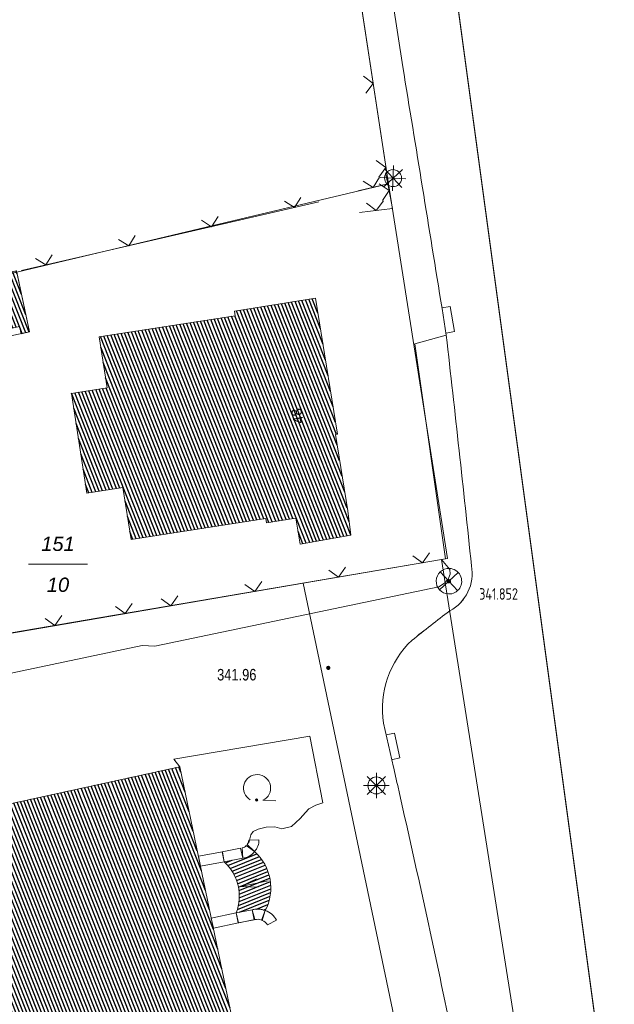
# Model space of a CAD drawing. Header units: metres. Extents: x 345144 to 348639, y 5629211 to 5635235.
# Tile 960 of 1056: x 347941 to 347976, y 5630851 to 5630909. Entities that reach past the tile are written whole.
import ezdxf
from ezdxf.enums import TextEntityAlignment as Align

# ---------------------------------------------------------------- set-up
doc = ezdxf.new("R2010")
doc.units = ezdxf.units.M
doc.header["$MEASUREMENT"] = 0
for name, color, linetype in [('011 Gebäude', 7, 'Continuous'), ('011 Gebäude Ausg.', 7, 'Continuous'), ('028 Geländeform', 7, 'Continuous'), ('028 Geländeform Ausg.', 7, 'Continuous'), ('065-066 Ver_Entsorgung', 7, 'Continuous'), ('065-066 Ver_Entsorgung Ausg.', 7, 'Continuous'), ('081-083 Topographie', 7, 'Continuous'), ('AX Flurstück', 7, 'Continuous'), ('AX Gebäude', 7, 'Continuous'), ('Blatt', 7, 'Continuous'), ('Definitionslinie', 7, 'Continuous'), ('Gemeinde Lokation', 7, 'Continuous'), ('Ortsteil Lokation', 7, 'Continuous'), ('Präsentationsobjekt -Text (punktförmig)', 7, 'Continuous')]:
    doc.layers.add(name, color=color, linetype=linetype)
doc.styles.add('ARIAL', font='arial.ttf', dxfattribs={"height": 1})
doc.styles.add('ARIALIT', font='ariali.ttf', dxfattribs={"height": 1})
doc.styles.add('DIN-6776-IT', font='txt', dxfattribs={"height": 1})
pattern_1 = [(111.5294117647, (0, 0), (-0.186045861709, -0.07339575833), [])]

# ---------------------------------------------------------------- blocks, each defined once
blk = doc.blocks.new('alk_3504_nrw')
at = {"color": 134, "lineweight": 5, "true_color": 0x00b2b2, "flags": 128}
for points in [[(-0.729333, -0.684), (-0.707333, -0.707333), (0.707333, 0.707333)], [(-0.707333, 0.707333), (0.707333, -0.707333)]]:
    blk.add_lwpolyline(points, dxfattribs=at)
at = {"color": 134, "lineweight": 5, "true_color": 0x00b2b2}
for start, end in [(90, -90), (-90, 90)]:
    blk.add_arc((0, 0), 1, start, end, dxfattribs=at)
blk = doc.blocks.new('alk_5742_nrw')
at = {"color": 134, "lineweight": 5, "true_color": 0x00b2b2, "flags": 128}
for points in [[(0, -1), (0, 1)], [(1, 0), (-1, 0)], [(0.707333, -0.707333), (-0.707333, 0.707333)], [(-0.707333, -0.707333), (0.707333, 0.707333)]]:
    blk.add_lwpolyline(points, dxfattribs=at)
at = {"color": 134, "lineweight": 5, "true_color": 0x00b2b2}
for start, end in [(0, 180), (180, 0)]:
    blk.add_arc((0, 0), 0.666667, start, end, dxfattribs=at)
blk = doc.blocks.new('alk_043x_nrw')
h = blk.add_hatch(color=7)
edge = h.paths.add_edge_path(flags=0)
edge.add_arc((0, 0), 1, 180, 360, ccw=False)
edge.add_arc((0, 0), 1, 0, 180, ccw=False)
blk = doc.blocks.new('alk_7100_nrwx2')
at = {"true_color": 0x2e2e2e}
h = blk.add_hatch(color=250, dxfattribs=at)
edge = h.paths.add_edge_path(flags=0)
edge.add_arc((0.024073, -0.597267), 0.057254, 180, 360, ccw=False)
edge.add_arc((0.024073, -0.597267), 0.057255, 0, 180, ccw=False)
at = {"color": 250, "lineweight": 5, "true_color": 0x2e2e2e, "flags": 128}
blk.add_lwpolyline([(0.349382, -0.597267), (1, -0.597267)], dxfattribs=at)
at = {"color": 250, "lineweight": 5, "true_color": 0x2e2e2e}
for centre, radius, start, end in [((0.024073, 0.012362), 0.690995, -61.9148169, -118.0851831), ((0.024073, -0.597267), 0.057255, 0, 180), ((0.024073, -0.597267), 0.057254, 180, 0)]:
    blk.add_arc(centre, radius, start, end, dxfattribs=at)
blk = doc.blocks.new('swc_strasseneinlauf')
at = {"color": 7, "lineweight": 5, "flags": 128}
blk.add_lwpolyline([(-1, 0), (-1, -0.666667), (1, -0.666667), (1, 0)], dxfattribs=at)

msp = doc.modelspace()

# ---------------------------------------------------------------- hatches: boundary and pattern name
at = {"layer": '011 Gebäude', "true_color": 0x8f8f8f}
h = msp.add_hatch(dxfattribs=at)
h.set_pattern_fill('_USER', color=252, scale=0.2, angle=201.88235294, style=0, pattern_type=0)
h.set_pattern_definition([(201.882352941, (0, 0), (0.074540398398, -0.185590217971), [])])
edge = h.paths.add_edge_path(flags=0)
edge.add_arc((347952.759, 5630857.544), 2.870475, -27.62745047, 48.23385096, ccw=False)
edge.add_line((347955.302, 5630856.213), (347955.2555, 5630856.23175))
edge.add_line((347955.2555, 5630856.23175), (347955.208734, 5630856.246688))
edge.add_line((347955.208734, 5630856.246688), (347955.161969, 5630856.261625))
edge.add_line((347955.161969, 5630856.261625), (347955.114938, 5630856.27275))
edge.add_line((347955.114938, 5630856.27275), (347955.067906, 5630856.283875))
edge.add_line((347955.067906, 5630856.283875), (347955.020609, 5630856.291188))
edge.add_line((347955.020609, 5630856.291188), (347954.973313, 5630856.2985))
edge.add_line((347954.973313, 5630856.2985), (347954.92575, 5630856.302))
edge.add_line((347954.92575, 5630856.302), (347954.878188, 5630856.3055))
edge.add_line((347954.878188, 5630856.3055), (347954.830359, 5630856.305188))
edge.add_line((347954.830359, 5630856.305188), (347954.782531, 5630856.304875))
edge.add_line((347954.782531, 5630856.304875), (347954.734438, 5630856.30075))
edge.add_line((347954.734438, 5630856.30075), (347954.686344, 5630856.296625))
edge.add_line((347954.686344, 5630856.296625), (347954.637984, 5630856.288688))
edge.add_line((347954.637984, 5630856.288688), (347954.589625, 5630856.28075))
edge.add_line((347954.589625, 5630856.28075), (347954.541, 5630856.269))
edge.add_line((347954.541, 5630856.269), (347954.541, 5630856.269))
edge.add_line((347954.541, 5630856.269), (347953.599, 5630856.078))
edge.add_arc((347951.012, 5630857.056), 2.765692, 339.29119872, 407.00724233)
edge.add_line((347952.898, 5630859.079), (347953.976, 5630859.307))
edge.add_arc((347953.936, 5630860.206), 0.899889, 272.54763136, 324.66932538)
at = {"layer": 'AX Gebäude', "true_color": 0x4f4f4f}
h = msp.add_hatch(dxfattribs=at)
h.set_pattern_fill('_USER', color=251, scale=0.2, angle=111.52941176, style=0, pattern_type=0)
h.set_pattern_definition(pattern_1)
h.paths.add_polyline_path([(347931.265, 5630891.325), (347940.222, 5630893.332), (347940.137, 5630893.706), (347940.683, 5630893.824), (347941.457, 5630890.23), (347940.962, 5630890.12), (347940.86, 5630890.555), (347938.85, 5630890.096), (347931.881, 5630888.498)], flags=0)
h = msp.add_hatch(dxfattribs=at)
h.set_pattern_fill('_USER', color=251, scale=0.2, angle=111.52941176, style=0, pattern_type=0)
h.set_pattern_definition(pattern_1)
h.paths.add_polyline_path([(347953.494, 5630891.442), (347958.26, 5630892.209), (347959.545, 5630884.212), (347959.424, 5630884.197), (347960.151, 5630879.716), (347960.324, 5630878.276), (347957.361, 5630877.756), (347957.093, 5630879.288), (347955.371, 5630879.008), (347955.331, 5630879.27), (347947.416, 5630878.02), (347946.939, 5630881.082), (347944.825, 5630880.747), (347943.912, 5630886.618), (347946.017, 5630886.943), (347945.548, 5630889.944), (347953.534, 5630891.181)], flags=0)
h = msp.add_hatch(dxfattribs=at)
h.set_pattern_fill('_USER', color=251, scale=0.2, angle=111.52941176, style=0, pattern_type=0)
h.set_pattern_definition(pattern_1)
h.paths.add_polyline_path([(347952.992, 5630850.055), (347951.439, 5630849.724), (347948.296, 5630849.053), (347953.947, 5630822.579), (347954.737, 5630822.747), (347959.559, 5630799.825), (347958.66, 5630799.635), (347964.274, 5630773.096), (347969.314, 5630774.162), (347972.406, 5630759.627), (347961.935, 5630757.358), (347962.057, 5630756.801), (347934.489, 5630750.961), (347934.407, 5630751.367), (347923.741, 5630749.195), (347920.862, 5630763.331), (347921.619, 5630763.481), (347931.929, 5630765.591), (347931.796, 5630766.199), (347949.349, 5630769.929), (347942.558, 5630802.046), (347940.073, 5630813.775), (347933.282, 5630845.893), (347915.678, 5630842.135), (347915.566, 5630842.678), (347905.294, 5630840.484), (347904.517, 5630840.316), (347901.564, 5630854.346), (347912.033, 5630856.549), (347911.917, 5630857.088), (347939.522, 5630863.019), (347939.666, 5630862.352), (347950.276, 5630864.675), (347953.307, 5630850.123)], flags=0)

# ---------------------------------------------------------------- linework, layer by layer
at = {"layer": '011 Gebäude', "color": 251, "linetype": 'Continuous', "lineweight": 13, "true_color": 0x4f4f4f, "flags": 128}
for points in [[(347952.898, 5630859.079), (347953.976, 5630859.307)], [(347955.302, 5630856.213), (347955.2555, 5630856.23175), (347955.208734, 5630856.246688), (347955.161969, 5630856.261625), (347955.114938, 5630856.27275), (347955.067906, 5630856.283875), (347955.020609, 5630856.291188), (347954.973313, 5630856.2985), (347954.92575, 5630856.302), (347954.878188, 5630856.3055), (347954.830359, 5630856.305188), (347954.782531, 5630856.304875), (347954.734438, 5630856.30075), (347954.686344, 5630856.296625), (347954.637984, 5630856.288688), (347954.589625, 5630856.28075), (347954.541, 5630856.269), (347954.541, 5630856.269), (347953.599, 5630856.078)]]:
    msp.add_lwpolyline(points, dxfattribs=at)
at = {"layer": '011 Gebäude', "color": 251, "linetype": 'Continuous', "lineweight": 13, "true_color": 0x4f4f4f}
for centre, radius, start, end in [((347953.936, 5630860.206), 0.899889, -87.45236864, -35.33067462), ((347952.759, 5630857.544), 2.870475, -27.62745047, 48.23385096), ((347951.012, 5630857.056), 2.765692, -20.70880128, 47.00724233)]:
    msp.add_arc(centre, radius, start, end, dxfattribs=at)
at = {"layer": '011 Gebäude Ausg.', "color": 5, "linetype": 'Continuous', "lineweight": 5, "true_color": 0x0000ff, "flags": 128}
for points in [[(347954.787078, 5630858.075359), (347953.857, 5630857.631), (347954.886767, 5630857.585398)], [(347953.857, 5630857.631), (347955.474, 5630857.96)]]:
    msp.add_lwpolyline(points, dxfattribs=at)
at = {"layer": '081-083 Topographie', "color": 7, "linetype": 'Continuous', "lineweight": 5, "flags": 128}
for points in [[(347957.441, 5630946.329), (347961.256, 5630919.641), (347961.256, 5630919.641), (347963.384, 5630905.803)], [(347957.736, 5630930.508), (347962.536, 5630898.931)], [(347962.376, 5630899.579), (347962.505, 5630898.924), (347962.505, 5630898.924), (347962.785, 5630897.493), (347962.785, 5630897.493), (347960.837, 5630897.239)], [(347960.769, 5630898.516), (347962.505, 5630898.924), (347962.505, 5630898.924), (347962.536, 5630898.931)], [(347940.977, 5630893.833), (347958.456, 5630897.869)], [(347965.689, 5630891.602), (347965.939, 5630890.04)], [(347965.898, 5630876.897), (347964.101, 5630889.538), (347964.101, 5630889.538), (347965.939, 5630890.04)], [(347925.371, 5630868.358), (347925.504, 5630867.041), (347925.504, 5630867.041), (347948.064, 5630871.806), (347948.064, 5630871.806), (347948.818, 5630871.753), (347948.818, 5630871.753), (347965.5, 5630875.247), (347965.5, 5630875.247), (347965.843, 5630875.461), (347965.843, 5630875.461), (347966.059, 5630875.702), (347966.059, 5630875.702), (347966.164, 5630875.982), (347966.164, 5630875.982), (347966.143, 5630876.26), (347966.143, 5630876.26), (347965.661, 5630876.849)], [(347925.803, 5630870.056), (347940.374, 5630872.536), (347940.374, 5630872.536), (347945.517, 5630873.419), (347945.517, 5630873.419), (347948.637, 5630873.943), (347948.637, 5630873.943), (347965.661, 5630876.849), (347965.661, 5630876.849), (347965.898, 5630876.897)], [(347962.253, 5630867.231), (347962.837, 5630864.642)], [(347950.277, 5630864.675), (347949.931, 5630865.113), (347949.931, 5630865.113), (347957.927, 5630866.469), (347957.927, 5630866.469), (347958.684, 5630862.54), (347958.684, 5630862.54), (347958.281, 5630862.408), (347958.281, 5630862.408), (347957.866, 5630862.193), (347957.866, 5630862.193), (347957.66, 5630861.987), (347957.66, 5630861.987), (347957.353, 5630861.626), (347957.353, 5630861.626), (347956.836, 5630861.165), (347956.836, 5630861.165), (347956.283, 5630861.012), (347956.283, 5630861.012), (347955.867, 5630861.132), (347955.867, 5630861.132), (347955.357, 5630861.117), (347955.357, 5630861.117), (347954.894, 5630860.997), (347954.894, 5630860.997), (347954.583, 5630860.871), (347954.583, 5630860.871), (347954.447, 5630860.674), (347954.447, 5630860.674), (347954.346, 5630860.199)], [(347951.496, 5630858.824), (347952.898, 5630859.079), (347952.898, 5630859.079), (347953.976, 5630859.307)], [(347952.131, 5630855.77), (347953.599, 5630856.078), (347953.599, 5630856.078), (347954.541, 5630856.269)], [(347953.748, 5630855.498), (347954.602, 5630855.673)]]:
    msp.add_lwpolyline(points, dxfattribs=at)
at = {"layer": '081-083 Topographie', "color": 7, "linetype": 'Continuous', "lineweight": 5}
for centre, radius, start, end in [((344900.504, 5630401.352), 3104.143152, 9.087003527, 9.352553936), ((346210.271, 5630691.094), 1766.903969, 6.022835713, 6.464974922), ((347964.962, 5630876.034), 2.500197, -61.87765786, 10.41553112), ((348007.261, 5630818.669), 68.799489, 126.70383835, 129.0393242), ((347967.706, 5630868.084), 5.519544, 133.20871379, -171.10940485), ((347174.264, 5630683.924), 809.015681, 12.828970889, 12.907640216), ((347174.264, 5630683.924), 809.015281, 11.780283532, 12.828970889), ((347953.97, 5630860.344), 0.962124, -43.23113371, 2.02416423), ((347953.936, 5630860.206), 0.899889, -87.45236864, -35.33067462), ((347954.835, 5630855.058), 1.246177, 67.98508808, 103.64595128), ((347954.949, 5630855.121), 1.147638, 27.52584974, 72.08605107)]:
    msp.add_arc(centre, radius, start, end, dxfattribs=at)
at = {"layer": 'AX Flurstück', "color": 8, "linetype": 'Continuous', "lineweight": 13, "true_color": 0x808080, "flags": 128}
for points in [[(347926.424, 5631253.18), (347933.647, 5631166.935), (347960.584, 5630953.98), (347975.383, 5630844.729)], [(347973.47, 5630827.449), (347968.877, 5630856.525), (347965.66, 5630876.849), (347966.003, 5630876.905), (347962.535, 5630898.93), (347955.05, 5630948.187), (347953.42, 5630958.069), (347952.505, 5630964.111), (347949.981, 5630980.804), (347944.018, 5631020.252), (347941.41, 5631037.164), (347940.732, 5631041.562), (347936.788, 5631067.143), (347936.502, 5631068.989), (347933.798, 5631086.901), (347931.637, 5631101.29), (347931.254, 5631103.847), (347929.915, 5631114.008), (347928.957, 5631124.654), (347927.27, 5631149.629), (347925.433, 5631177.005)], [(347900.315, 5630939.103), (347955.05, 5630948.187), (347962.535, 5630898.93), (347940.699, 5630893.743), (347908.559, 5630886.123), (347904.402, 5630912.869), (347900.315, 5630939.103)], [(347940.699, 5630893.743), (347962.535, 5630898.93), (347966.003, 5630876.905), (347965.66, 5630876.849), (347957.528, 5630875.458), (347940.176, 5630872.48), (347938.23, 5630885.418), (347939.745, 5630885.767), (347938.935, 5630889.712), (347941.457, 5630890.23), (347940.699, 5630893.743)], [(347908.559, 5630886.123), (347940.699, 5630893.743), (347941.457, 5630890.23), (347938.935, 5630889.712), (347939.745, 5630885.767), (347938.23, 5630885.418), (347940.176, 5630872.48), (347911.447, 5630867.553), (347911.376, 5630868.517), (347909.88, 5630878.734), (347908.559, 5630886.123)], [(347973.981, 5630796.908), (347957.528, 5630875.458), (347965.66, 5630876.849), (347968.877, 5630856.525), (347973.47, 5630827.449)], [(347911.447, 5630867.553), (347940.176, 5630872.48), (347957.528, 5630875.458), (347973.981, 5630796.908), (347927.736, 5630786.968), (347926.474, 5630792.833), (347905.256, 5630782.137), (347900.561, 5630804.513), (347898.724, 5630813.243)]]:
    msp.add_lwpolyline(points, dxfattribs=at)
at = {"layer": 'AX Gebäude', "color": 7, "linetype": 'Continuous', "lineweight": 5, "flags": 128}
for points in [[(347931.265, 5630891.325), (347940.222, 5630893.332), (347940.137, 5630893.706), (347940.683, 5630893.824), (347941.457, 5630890.23), (347940.962, 5630890.12), (347940.86, 5630890.555), (347938.85, 5630890.096), (347931.881, 5630888.498), (347931.265, 5630891.325)], [(347953.494, 5630891.442), (347958.26, 5630892.209), (347959.545, 5630884.212), (347959.424, 5630884.197), (347960.151, 5630879.716), (347960.324, 5630878.276), (347957.361, 5630877.756), (347957.093, 5630879.288), (347955.371, 5630879.008), (347955.331, 5630879.27), (347947.416, 5630878.02), (347946.939, 5630881.082), (347944.825, 5630880.747), (347943.912, 5630886.618), (347946.017, 5630886.943), (347945.548, 5630889.944), (347953.534, 5630891.181), (347953.494, 5630891.442)], [(347904.517, 5630840.316), (347901.564, 5630854.346), (347912.033, 5630856.549), (347911.917, 5630857.088), (347939.522, 5630863.019), (347939.666, 5630862.352), (347950.276, 5630864.675), (347953.307, 5630850.123)]]:
    msp.add_lwpolyline(points, dxfattribs=at)
at = {"layer": 'Blatt', "color": 205, "linetype": 'Continuous', "lineweight": 5, "true_color": 0x873099, "flags": 128}
msp.add_lwpolyline([(348005.705, 5630725.733), (348009.874, 5630684.008), (347867.426, 5630688.019), (347874.464, 5630937.896), (347963.101, 5630935.4), (347975.383, 5630844.729), (348005.705, 5630725.733)], dxfattribs=at)
at = {"layer": 'Definitionslinie', "color": 7, "linetype": 'Continuous', "lineweight": 5, "flags": 128}
for points in [[(347957.736, 5630930.508), (347962.536, 5630898.931)], [(347961.256, 5630919.641), (347963.384, 5630905.803)], [(347961.22, 5630904.264), (347961.639, 5630904.833), (347961.069, 5630905.252)], [(347961.22, 5630904.264), (347961.639, 5630904.833), (347961.069, 5630905.252)], [(347961.971, 5630899.32), (347962.39, 5630899.89), (347961.821, 5630900.309)], [(347961.971, 5630899.32), (347962.39, 5630899.89), (347961.821, 5630900.309)], [(347962.376, 5630899.579), (347962.505, 5630898.924), (347962.505, 5630898.924), (347962.785, 5630897.493)], [(347960.769, 5630898.516), (347962.505, 5630898.924), (347962.505, 5630898.924), (347962.536, 5630898.931)], [(347961.051, 5630899.096), (347961.653, 5630898.724), (347962.025, 5630899.325)], [(347961.051, 5630899.096), (347961.652, 5630898.724), (347962.025, 5630899.325)], [(347962.186, 5630897.949), (347962.581, 5630898.536), (347961.994, 5630898.931)], [(347962.186, 5630897.949), (347962.581, 5630898.536), (347961.994, 5630898.931)], [(347940.977, 5630893.833), (347958.456, 5630897.869)], [(347956.425, 5630897.913), (347957.024, 5630897.538), (347957.399, 5630898.138)], [(347956.425, 5630897.913), (347957.024, 5630897.538), (347957.399, 5630898.138)], [(347961.251, 5630897.797), (347961.811, 5630897.366), (347962.242, 5630897.926)], [(347961.251, 5630897.797), (347961.811, 5630897.366), (347962.242, 5630897.926)], [(347960.837, 5630897.239), (347962.785, 5630897.493)], [(347951.553, 5630896.788), (347952.152, 5630896.413), (347952.527, 5630897.013)], [(347951.553, 5630896.788), (347952.152, 5630896.413), (347952.527, 5630897.013)], [(347946.681, 5630895.663), (347947.281, 5630895.289), (347947.655, 5630895.888)], [(347946.681, 5630895.663), (347947.281, 5630895.289), (347947.655, 5630895.888)], [(347941.809, 5630894.538), (347942.409, 5630894.164), (347942.783, 5630894.763)], [(347941.809, 5630894.538), (347942.409, 5630894.164), (347942.783, 5630894.763)], [(347965.689, 5630891.602), (347965.939, 5630890.04)], [(347964.101, 5630889.538), (347965.939, 5630890.04)], [(347964.101, 5630889.538), (347965.898, 5630876.897)], [(347948.637, 5630873.943), (347965.661, 5630876.849)], [(347963.965, 5630877.067), (347964.542, 5630876.658), (347964.951, 5630877.235)], [(347963.965, 5630877.067), (347964.542, 5630876.658), (347964.951, 5630877.235)], [(347965.661, 5630876.849), (347965.898, 5630876.897)], [(347965.661, 5630876.849), (347966.143, 5630876.26)], [(347959.036, 5630876.225), (347959.613, 5630875.817), (347960.022, 5630876.394)], [(347959.036, 5630876.225), (347959.613, 5630875.817), (347960.022, 5630876.394)], [(347965.843, 5630875.461), (347966.059, 5630875.702)], [(347966.059, 5630875.702), (347966.164, 5630875.982)], [(347966.143, 5630876.26), (347966.164, 5630875.982)], [(347948.818, 5630871.753), (347965.5, 5630875.247)], [(347954.108, 5630875.384), (347954.685, 5630874.975), (347955.093, 5630875.552)], [(347954.108, 5630875.384), (347954.685, 5630874.975), (347955.093, 5630875.552)], [(347965.5, 5630875.247), (347965.843, 5630875.461)], [(347949.179, 5630874.543), (347949.756, 5630874.134), (347950.165, 5630874.711)], [(347949.179, 5630874.543), (347949.756, 5630874.134), (347950.165, 5630874.711)], [(347946.501, 5630874.091), (347947.077, 5630873.681), (347947.487, 5630874.257)], [(347946.501, 5630874.091), (347947.077, 5630873.681), (347947.487, 5630874.257)], [(347940.374, 5630872.536), (347945.517, 5630873.419)], [(347942.368, 5630873.386), (347942.946, 5630872.978), (347943.354, 5630873.555)], [(347942.368, 5630873.386), (347942.946, 5630872.978), (347943.354, 5630873.555)], [(347945.517, 5630873.419), (347948.637, 5630873.943)], [(347925.504, 5630867.041), (347948.064, 5630871.806)], [(347948.064, 5630871.806), (347948.818, 5630871.753)], [(347962.253, 5630867.231), (347962.837, 5630864.642)], [(347949.931, 5630865.113), (347957.927, 5630866.469)], [(347957.927, 5630866.469), (347958.684, 5630862.54)], [(347949.931, 5630865.113), (347950.277, 5630864.675)], [(347957.866, 5630862.193), (347958.281, 5630862.408)], [(347958.281, 5630862.408), (347958.684, 5630862.54)], [(347957.353, 5630861.626), (347957.66, 5630861.987)], [(347957.66, 5630861.987), (347957.866, 5630862.193)], [(347956.836, 5630861.165), (347957.353, 5630861.626)], [(347954.346, 5630860.199), (347954.447, 5630860.674)], [(347954.447, 5630860.674), (347954.583, 5630860.871)], [(347954.583, 5630860.871), (347954.894, 5630860.997)], [(347954.894, 5630860.997), (347955.357, 5630861.117)], [(347955.357, 5630861.117), (347955.867, 5630861.132)], [(347955.867, 5630861.132), (347956.283, 5630861.012)], [(347956.283, 5630861.012), (347956.836, 5630861.165)], [(347954.234, 5630860.096), (347954.671, 5630859.685)], [(347954.234, 5630860.096), (347954.671, 5630859.685)], [(347954.671, 5630859.685), (347954.235, 5630860.097)], [(347954.671, 5630859.685), (347954.235, 5630860.097)], [(347954.332, 5630860.357), (347954.932, 5630860.378)], [(347954.332, 5630860.357), (347954.932, 5630860.378)], [(347951.389, 5630859.414), (347952.791, 5630859.669)], [(347951.389, 5630859.414), (347952.791, 5630859.669)], [(347952.774, 5630859.666), (347953.852, 5630859.894)], [(347952.774, 5630859.666), (347953.852, 5630859.894)], [(347952.898, 5630859.079), (347952.774, 5630859.667)], [(347952.898, 5630859.079), (347952.774, 5630859.667)], [(347952.774, 5630859.666), (347952.898, 5630859.079)], [(347952.774, 5630859.666), (347952.898, 5630859.079)], [(347952.791, 5630859.669), (347952.898, 5630859.079)], [(347952.791, 5630859.669), (347952.898, 5630859.079)], [(347953.852, 5630859.894), (347953.976, 5630859.307)], [(347953.852, 5630859.894), (347953.976, 5630859.307)], [(347953.949, 5630859.906), (347953.976, 5630859.307)], [(347953.949, 5630859.906), (347953.976, 5630859.307)], [(347953.976, 5630859.307), (347953.95, 5630859.907)], [(347953.976, 5630859.307), (347953.95, 5630859.907)], [(347954.181, 5630860.033), (347954.671, 5630859.685)], [(347954.181, 5630860.033), (347954.671, 5630859.685)], [(347951.496, 5630858.824), (347951.388, 5630859.414)], [(347951.496, 5630858.824), (347951.388, 5630859.414)], [(347951.389, 5630859.414), (347951.496, 5630858.824)], [(347951.389, 5630859.414), (347951.496, 5630858.824)], [(347951.496, 5630858.824), (347952.898, 5630859.079)], [(347952.898, 5630859.079), (347953.976, 5630859.307)], [(347952.131, 5630855.77), (347953.599, 5630856.078)], [(347953.599, 5630856.078), (347954.541, 5630856.269)], [(347953.719, 5630855.49), (347953.599, 5630856.078)], [(347953.718, 5630855.49), (347953.599, 5630856.078)], [(347953.719, 5630855.49), (347953.599, 5630856.078)], [(347953.718, 5630855.49), (347953.599, 5630856.078)], [(347953.722, 5630855.491), (347953.599, 5630856.078)], [(347953.722, 5630855.491), (347953.599, 5630856.078)], [(347954.683, 5630855.686), (347954.541, 5630856.269)], [(347954.683, 5630855.685), (347954.541, 5630856.269)], [(347954.683, 5630855.685), (347954.541, 5630856.269)], [(347954.683, 5630855.686), (347954.541, 5630856.269)], [(347954.66, 5630855.681), (347954.541, 5630856.269)], [(347954.66, 5630855.681), (347954.541, 5630856.269)], [(347955.077, 5630855.657), (347955.302, 5630856.213)], [(347955.077, 5630855.657), (347955.302, 5630856.213)], [(347955.116, 5630855.643), (347955.302, 5630856.213)], [(347955.116, 5630855.643), (347955.302, 5630856.213)], [(347955.117, 5630855.642), (347955.302, 5630856.213)], [(347955.117, 5630855.642), (347955.302, 5630856.213)], [(347952.255, 5630855.182), (347952.131, 5630855.77)], [(347952.255, 5630855.182), (347952.131, 5630855.77)], [(347952.254, 5630855.183), (347952.131, 5630855.77)], [(347952.254, 5630855.183), (347952.131, 5630855.77)], [(347952.254, 5630855.183), (347953.722, 5630855.491)], [(347952.254, 5630855.183), (347953.722, 5630855.491)], [(347953.718, 5630855.49), (347954.66, 5630855.681)], [(347953.718, 5630855.49), (347954.66, 5630855.681)], [(347953.748, 5630855.498), (347954.602, 5630855.673)], [(347955.435, 5630855.374), (347955.966, 5630855.651)], [(347955.435, 5630855.374), (347955.966, 5630855.651)]]:
    msp.add_lwpolyline(points, dxfattribs=at)
at = {"layer": 'Definitionslinie', "color": 250, "linetype": 'Continuous', "lineweight": 13, "true_color": 0x2e2e2e, "flags": 128}
for points in [[(347952.898, 5630859.079), (347953.976, 5630859.307)], [(347953.599, 5630856.078), (347954.541, 5630856.269)], [(347954.541, 5630856.269), (347954.589625, 5630856.28075), (347954.637984, 5630856.288688), (347954.686344, 5630856.296625), (347954.734438, 5630856.30075), (347954.782531, 5630856.304875), (347954.830359, 5630856.305188), (347954.878188, 5630856.3055), (347954.92575, 5630856.302), (347954.973313, 5630856.2985), (347955.020609, 5630856.291188), (347955.067906, 5630856.283875), (347955.114938, 5630856.27275), (347955.161969, 5630856.261625), (347955.208734, 5630856.246688), (347955.2555, 5630856.23175), (347955.302, 5630856.213)]]:
    msp.add_lwpolyline(points, dxfattribs=at)
at = {"layer": 'Definitionslinie', "color": 7, "linetype": 'Continuous', "lineweight": 5}
for centre, radius, start, end in [((344900.504, 5630401.352), 3104.143152, 9.087003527, 9.352553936), ((346210.271, 5630691.094), 1766.903969, 6.022835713, 6.464974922), ((347964.962, 5630876.034), 2.501295, -61.87765786, 10.41553112), ((348007.261, 5630818.669), 68.800112, 126.70383835, 129.0393242), ((347967.706, 5630868.084), 5.519313, 133.20871379, -171.10940485), ((347174.264, 5630683.924), 809.015681, 12.828970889, 12.907640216), ((347174.264, 5630683.924), 809.015281, 11.780283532, 12.828970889), ((347953.97, 5630860.344), 0.362215, -43.21008935, 2.05669945), ((347953.97, 5630860.344), 0.362215, -43.21008935, 2.05669945), ((347953.97, 5630860.344), 0.962124, -43.23113371, 2.02416423), ((347953.936, 5630860.206), 0.300282, -87.51873519, -35.22677358), ((347953.936, 5630860.206), 0.300282, -87.51873519, -35.22677358), ((347953.936, 5630860.206), 0.899889, -87.45236864, -35.33067462), ((347954.835, 5630855.058), 1.246177, 67.98508808, 103.64595128), ((347954.949, 5630855.121), 1.147638, 27.52584974, 72.08605107), ((347954.835, 5630855.058), 0.646133, 68.00096284, 103.60610306), ((347954.835, 5630855.058), 0.646133, 68.00096284, 103.60610306), ((347954.949, 5630855.121), 0.547417, 27.50040933, 72.12772993), ((347954.949, 5630855.121), 0.547417, 27.50040933, 72.12772993)]:
    msp.add_arc(centre, radius, start, end, dxfattribs=at)
at = {"layer": 'Definitionslinie', "color": 250, "linetype": 'Continuous', "lineweight": 13, "true_color": 0x2e2e2e}
for centre, radius, start, end in [((347953.936, 5630860.206), 0.899889, -87.45236864, -35.33067462), ((347952.759, 5630857.544), 2.870475, -27.62745047, 48.23385096), ((347951.012, 5630857.056), 2.765777, -20.70880128, 47.00724233)]:
    msp.add_arc(centre, radius, start, end, dxfattribs=at)
at = {"layer": 'Gemeinde Lokation', "color": 7, "linetype": 'Continuous', "lineweight": 5, "flags": 128}
msp.add_lwpolyline([(347899.031, 5631693.561), (347926.631, 5631600.505), (347925.405, 5631534.986), (347926.23, 5631453.062), (347924.572, 5631371.352), (347926.424, 5631253.18), (347933.647, 5631166.935), (347960.584, 5630953.98), (347975.383, 5630844.729), (348005.705, 5630725.733), (348023.631, 5630546.345), (348034.821, 5630453.592), (348037.99, 5630386.322), (348038.853, 5630367.26), (348034.949, 5630313.579)], dxfattribs=at)
at = {"layer": 'Ortsteil Lokation', "color": 7, "linetype": 'Continuous', "lineweight": 5, "flags": 128}
msp.add_lwpolyline([(347725.956, 5632057.39), (347769.164, 5631969.901), (347835.901, 5631869.724), (347875.026, 5631799.405), (347883.211, 5631764.659), (347899.031, 5631693.561), (347926.631, 5631600.505), (347925.405, 5631534.986), (347926.23, 5631453.062), (347924.572, 5631371.352), (347926.424, 5631253.18), (347933.647, 5631166.935), (347960.584, 5630953.98), (347975.383, 5630844.729), (348005.705, 5630725.733), (348023.631, 5630546.345), (348034.821, 5630453.592), (348037.99, 5630386.322), (348038.853, 5630367.26), (348034.949, 5630313.579)], dxfattribs=at)
at = {"layer": 'Präsentationsobjekt -Text (punktförmig)', "color": 251, "linetype": 'Continuous', "lineweight": 13, "true_color": 0x5e5e5e, "flags": 128}
msp.add_lwpolyline([(347941.3824, 5630876.57152), (347944.8636, 5630876.57152)], dxfattribs=at)

# ---------------------------------------------------------------- block references
at = {"layer": '028 Geländeform', "xscale": 0.125, "yscale": 0.125, "rotation": -2.326094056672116}
for p in [(347966.096, 5630875.575), (347959.006, 5630870.484)]:
    msp.add_blockref('alk_043x_nrw', p, dxfattribs=at)
at = {"layer": '065-066 Ver_Entsorgung', "xscale": 0.75, "yscale": 0.75, "rotation": -2.326094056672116}
for name, p in [('alk_5742_nrw', (347962.814, 5630899.267)), ('alk_3504_nrw', (347966.096, 5630875.575))]:
    msp.add_blockref(name, p, dxfattribs=at)
at = {"layer": '065-066 Ver_Entsorgung', "xscale": 0.75, "yscale": 0.75}
msp.add_blockref('alk_5742_nrw', (347961.83, 5630863.569), dxfattribs=at)
at = {"layer": '065-066 Ver_Entsorgung Ausg.', "xscale": 0.75, "yscale": 0.75}
for p, rotation in [((347965.801, 5630890.903), 99.55600056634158), ((347962.573, 5630865.815), 102.0844633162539)]:
    msp.add_blockref('swc_strasseneinlauf', p, dxfattribs=dict(at, rotation=rotation))
at = {"layer": '081-083 Topographie', "xscale": 1.15275, "yscale": 1.15275, "rotation": -2.326094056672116}
msp.add_blockref('alk_7100_nrwx2', (347954.794, 5630863.401), dxfattribs=at)

# ---------------------------------------------------------------- texts
at = {"layer": '028 Geländeform Ausg.', "color": 44, "true_color": 0xb27500, "style": 'ARIAL', "width": 0.8}
msp.add_text('341.96', height=0.6761367, dxfattribs=at).set_placement((347952.474, 5630869.744))
at = {"layer": '065-066 Ver_Entsorgung Ausg.', "color": 134, "true_color": 0x00b2b2, "style": 'DIN-6776-IT', "width": 0.8}
msp.add_text('341.852', height=0.6762, dxfattribs=at).set_placement((347967.873, 5630874.49))
at = {"layer": 'Präsentationsobjekt -Text (punktförmig)', "color": 7, "style": 'ARIAL'}
msp.add_text('48', height=0.5894702, rotation=100.84058959, dxfattribs=at).set_placement((347957.481, 5630885.338), align=Align.CENTER)
at = {"layer": 'Präsentationsobjekt -Text (punktförmig)', "color": 8, "true_color": 0x808080, "style": 'ARIALIT'}
for s, p in [('151', (347943.123, 5630877.77488)), ('10', (347943.123, 5630875.36816))]:
    msp.add_text(s, height=0.8421, dxfattribs=at).set_placement(p, align=Align.MIDDLE_CENTER)

doc.saveas('drawing.dxf')
